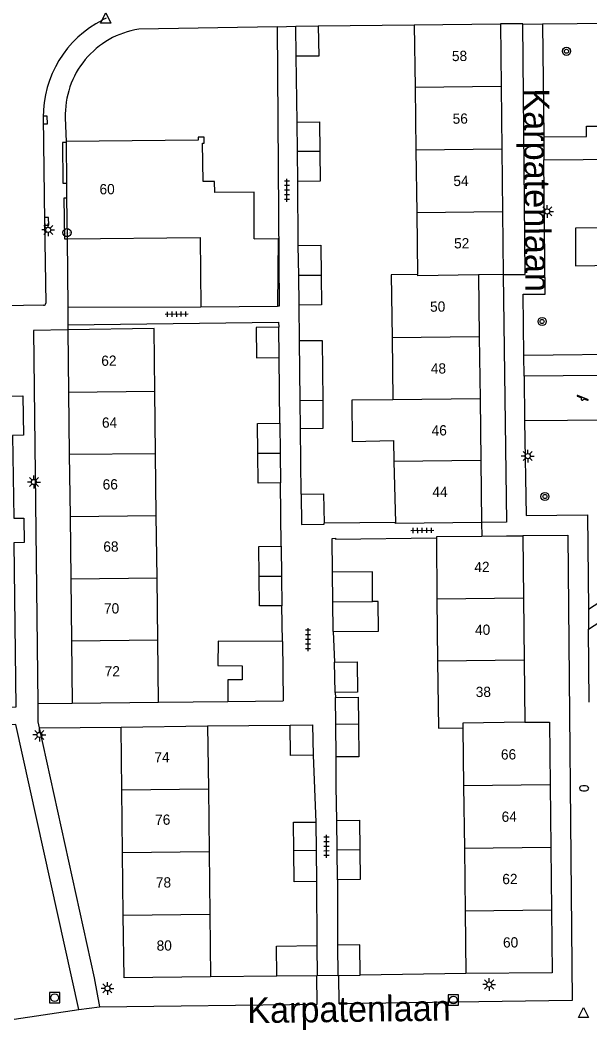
# Model space of a CAD drawing. Extents: x 132994 to 136000, y 393499 to 395512.
# Drawn here: x 133882.7 to 133938.3, y 394509.2 to 394606.9 of the extents above; entities that cross this region are included whole.
import ezdxf

# ---------------------------------------------------------------- set-up
doc = ezdxf.new("R2010")
doc.units = 0
for name, color, linetype in [('gg-afsc-erfafscheiding', 7, 'Continuous'), ('gg-afsc-hekwerk', 7, 'Continuous'), ('gg-afsc-muur', 7, 'Continuous'), ('gg-anno-huisnummerreeks BGT', 7, 'Continuous'), ('gg-anno-openbare ruimte label', 7, 'Continuous'), ('gg-bbg-bijgebouw', 7, 'Continuous'), ('gg-bbg-gedigitaliseerde bebouwing', 7, 'Continuous'), ('gg-bbg-gedigitaliseerde bijgebouw', 7, 'Continuous'), ('gg-bbg-hoofdgebouw', 7, 'Continuous'), ('gg-bbg-tussenscheiding', 7, 'Continuous'), ('gg-knt-verharding', 7, 'Continuous'), ('gt-grn-weggrens', 7, 'Continuous'), ('gt-symb-boom', 7, 'Continuous'), ('gt-symb-brandkraan', 7, 'Continuous'), ('gt-symb-hoogtemerk', 7, 'Continuous'), ('gt-symb-kolk', 7, 'Continuous'), ('gt-symb-lichtmast', 7, 'Continuous'), ('gt-symb-rioolschacht', 7, 'Continuous'), ('gt-symb-speelvoorziening', 7, 'Continuous'), ('gt-symb-tegel verharding', 7, 'Continuous'), ('gt-symb-waterafsluiter', 7, 'Continuous')]:
    doc.layers.add(name, color=color, linetype=linetype)

# ---------------------------------------------------------------- blocks, each defined once
blk = doc.blocks.new('gt0-BOOM')
at = {"layer": 'gt-symb-boom'}
for radius in [0.4, 0.2]:
    blk.add_circle((0, 0), radius, dxfattribs=at)
blk = doc.blocks.new('gt0-SV')
at = {"layer": 'gt-symb-speelvoorziening'}
for p, q in [((-0.477, 0.255), (-0.08, 0.096)), ((0.542, -0.076), (-0.449, 0.324)), ((0.125, 0.014), (0.515, -0.143))]:
    blk.add_line(p, q, dxfattribs=at)
for centre, radius, start, end in [((-0.466, 0.291), 0.0369, 63.6251, 252.66016), ((-0.002, -0.005), 0.128, 127.68665, 8.59861), ((0.531, -0.111), 0.0363, 243.50852, 72.54358)]:
    blk.add_arc(centre, radius, start, end, dxfattribs=at)
blk = doc.blocks.new('gt0-LMAST')
at = {"layer": 'gt-symb-lichtmast'}
for p, q in [((-0.182, 0.173), (-0.447, 0.438)), ((-0.005, 0.246), (-0.005, 0.621)), ((0.172, 0.173), (0.437, 0.438)), ((-0.255, -0.004), (-0.63, -0.004)), ((-0.182, -0.181), (-0.447, -0.446)), ((-0.005, -0.254), (-0.005, -0.629)), ((0.437, -0.446), (0.172, -0.181)), ((0.245, -0.004), (0.62, -0.004))]:
    blk.add_line(p, q, dxfattribs=at)
blk.add_circle((-0.005, -0.004), 0.25, dxfattribs=at)
blk = doc.blocks.new('gt0-TEG1')
at = {"layer": 'gt-symb-tegel verharding'}
for p, q in [((-1.125, 0), (1.125, 0)), ((-0.9, -0.25), (-0.9, 0.25)), ((-0.45, -0.25), (-0.45, 0.25)), ((0, -0.25), (0, 0.25)), ((0.45, -0.25), (0.45, 0.25)), ((0.9, -0.25), (0.9, 0.25))]:
    blk.add_line(p, q, dxfattribs=at)
blk = doc.blocks.new('gt0-HMERK')
at = {"layer": 'gt-symb-hoogtemerk'}
blk.add_circle((0, 0), 0.4, dxfattribs=at)
blk.add_text('N.A.P', height=0.2, dxfattribs=at).set_placement((-0.354, -0.1))
blk = doc.blocks.new('gt0-KOLK')
at = {"layer": 'gt-symb-kolk'}
blk.add_lwpolyline([(0, 0), (0.375, 0), (0.375, 0.4), (-0.375, 0.4), (-0.375, 0), (0, 0)], dxfattribs=at)
blk = doc.blocks.new('gt0-WAFSL')
at = {"layer": 'gt-symb-waterafsluiter'}
for p, q in [((-0.5, -0.333), (0, 0.667)), ((0, 0.667), (0.5, -0.333)), ((0.5, -0.333), (-0.5, -0.333))]:
    blk.add_line(p, q, dxfattribs=at)
blk = doc.blocks.new('gt0-RS')
at = {"layer": 'gt-symb-rioolschacht'}
blk.add_lwpolyline([(-0.5, -0.5), (0.5, -0.5), (0.5, 0.5), (-0.5, 0.5)], close=True, dxfattribs=at)
blk.add_circle((0, 0), 0.375, dxfattribs=at)
blk = doc.blocks.new('gt0-BR')
at = {"layer": 'gt-symb-brandkraan'}
for centre, radius, start, end in [((-0.244, 0), 0.206, 107.56694, 252.43307), ((0.599, -2.664), 3, 106.89205, 107.56694), ((0, -0.691), 0.938, 73.10799, 106.89205), ((-0.599, -2.664), 3, 72.43309, 73.10799), ((0.244, 0), 0.206, 287.56695, 72.43309), ((0.599, 2.664), 3, 252.43307, 253.10797), ((0, 0.691), 0.938, 253.10797, 286.89206), ((-0.599, 2.664), 3, 286.89206, 287.56695)]:
    blk.add_arc(centre, radius, start, end, dxfattribs=at)

msp = doc.modelspace()

# ---------------------------------------------------------------- linework, layer by layer
at = {"layer": 'gg-afsc-erfafscheiding'}
for p, q in [((133911.81, 394606.34), (133921.18, 394606.42)), ((133919.35, 394557.801), (133912.378, 394557.738)), ((133913.48, 394556.182), (133923.359, 394556.31)), ((133926.24, 394513.72), (133915.91, 394513.57)), ((133907.75, 394513.47), (133901.28, 394513.4))]:
    msp.add_line(p, q, dxfattribs=at)
at = {"layer": 'gg-afsc-hekwerk'}
for p, q in [((133927.77, 394557.8), (133927.78, 394556.449)), ((133913.72, 394513.54), (133911.71, 394513.52))]:
    msp.add_line(p, q, dxfattribs=at)
at = {"layer": 'gg-afsc-muur'}
for p, q in [((133907.79, 394606.22), (133894.26, 394606)), ((133887.08, 394597.33), (133887.15, 394595.04))]:
    msp.add_line(p, q, dxfattribs=at)
msp.add_lwpolyline([(133913.21, 394552.956), (133913.158, 394556.25), (133913.477, 394556.262), (133913.48, 394556.182)], dxfattribs=at)
for centre, radius, start, end in [((133895.555, 394597.62), 8.48, 98.7862, 140.37306), ((133895.557, 394597.619), 8.482, 140.37369, 181.94987)]:
    msp.add_arc(centre, radius, start, end, dxfattribs=at)
at = {"layer": 'gg-bbg-bijgebouw'}
for p, q in [((133909.61, 394606.31), (133911.81, 394606.34)), ((133909.65, 394603.35), (133909.61, 394606.31)), ((133909.761, 394594.045), (133909.729, 394596.932)), ((133909.793, 394591.113), (133909.761, 394594.045)), ((133909.892, 394581.922), (133909.852, 394584.856)), ((133909.931, 394579.04), (133909.892, 394581.922)), ((133907.968, 394573.929), (133907.934, 394576.889)), ((133910.066, 394566.957), (133910.038, 394569.692)), ((133908.058, 394567.491), (133908.087, 394564.588)), ((133908.087, 394564.588), (133908.117, 394561.681)), ((133908.188, 394555.481), (133908.218, 394552.537)), ((133913.24, 394550.051), (133913.21, 394552.956)), ((133908.218, 394552.537), (133908.247, 394549.671)), ((133913.269, 394547.146), (133913.24, 394550.051)), ((133908.309, 394546.19), (133908.368, 394540.382)), ((133913.452, 394541.185), (133913.402, 394544.155)), ((133913.524, 394538.066), (133913.497, 394540.703)), ((133913.556, 394534.893), (133913.524, 394538.066)), ((133911.581, 394528.537), (133911.609, 394525.759)), ((133913.658, 394525.772), (133913.628, 394528.692)), ((133911.609, 394525.759), (133911.64, 394522.727)), ((133913.687, 394522.882), (133913.658, 394525.772)), ((133911.68, 394516.47), (133911.71, 394513.52)), ((133913.68, 394516.49), (133913.72, 394513.54)), ((133911.672, 394513.52), (133907.75, 394513.47)), ((133911.71, 394513.52), (133911.672, 394513.52)), ((133913.72, 394513.54), (133913.811, 394513.541)), ((133913.811, 394513.541), (133915.91, 394513.57))]:
    msp.add_line(p, q, dxfattribs=at)
for points in [[(133911.81, 394606.34), (133911.85, 394603.38), (133909.65, 394603.35)], [(133909.729, 394596.932), (133911.929, 394596.956), (133911.961, 394594.047)], [(133911.961, 394594.047), (133911.993, 394591.137), (133909.793, 394591.113)], [(133909.852, 394584.856), (133912.052, 394584.886), (133912.092, 394581.946)], [(133912.092, 394581.946), (133912.131, 394579.07), (133909.931, 394579.04)], [(133907.934, 394576.889), (133905.735, 394576.864), (133905.769, 394573.905), (133907.968, 394573.929)], [(133912.238, 394569.717), (133912.266, 394566.979), (133910.066, 394566.957)], [(133905.888, 394564.564), (133905.858, 394567.469), (133908.058, 394567.491)], [(133908.117, 394561.681), (133905.917, 394561.659), (133905.888, 394564.564)], [(133910.13, 394560.58), (133912.33, 394560.61), (133912.378, 394557.738)], [(133910.13, 394560.58), (133910.18, 394557.61), (133912.38, 394557.64), (133912.378, 394557.738)], [(133906.018, 394552.513), (133905.988, 394555.459), (133908.188, 394555.481)], [(133908.247, 394549.671), (133906.047, 394549.649), (133906.018, 394552.513)], [(133913.402, 394544.155), (133915.602, 394544.185), (133915.652, 394541.215), (133913.452, 394541.185)], [(133913.497, 394540.703), (133915.697, 394540.725), (133915.724, 394538.091)], [(133909.05, 394538.011), (133911.25, 394538.041), (133911.3, 394535.071)], [(133911.3, 394535.071), (133909.1, 394535.041), (133909.05, 394538.011)], [(133915.724, 394538.091), (133915.756, 394534.915), (133913.556, 394534.893)], [(133909.409, 394525.733), (133909.381, 394528.515), (133911.581, 394528.537)], [(133913.628, 394528.692), (133915.828, 394528.714), (133915.857, 394525.825)], [(133911.64, 394522.727), (133909.44, 394522.705), (133909.409, 394525.733)], [(133915.857, 394525.825), (133915.887, 394522.904), (133913.687, 394522.882)], [(133907.75, 394513.47), (133907.71, 394516.42), (133911.68, 394516.47)], [(133915.91, 394513.57), (133915.87, 394516.52), (133913.68, 394516.49)]]:
    msp.add_lwpolyline(points, dxfattribs=at)
at = {"layer": 'gg-bbg-gedigitaliseerde bebouwing'}
for p, q in [((133921.18, 394606.42), (133921.265, 394600.295)), ((133921.265, 394600.295), (133921.35, 394594.171)), ((133921.35, 394594.171), (133921.436, 394588.048)), ((133905.529, 394585.514), (133905.55, 394590.07)), ((133921.436, 394588.048), (133921.519, 394582.049)), ((133900.327, 394578.86), (133907.83, 394578.946)), ((133919.013, 394575.845), (133919.103, 394569.797)), ((133919.163, 394565.815), (133919.194, 394563.75)), ((133919.194, 394563.75), (133919.35, 394557.801)), ((133923.359, 394556.31), (133923.381, 394550.324)), ((133923.381, 394550.324), (133923.465, 394544.252)), ((133925.928, 394537.729), (133926.001, 394532.085)), ((133926.001, 394532.085), (133926.081, 394525.961)), ((133926.081, 394525.961), (133926.161, 394519.837)), ((133926.161, 394519.837), (133926.24, 394513.72))]:
    msp.add_line(p, q, dxfattribs=at)
for points in [[(133905.529, 394585.514), (133907.901, 394585.535), (133907.83, 394578.946)], [(133921.519, 394582.049), (133918.921, 394582.01), (133919.013, 394575.845)], [(133919.103, 394569.797), (133915.083, 394569.75), (133915.13, 394565.73), (133919.163, 394565.815)], [(133923.465, 394544.252), (133923.555, 394537.696), (133925.928, 394537.729)]]:
    msp.add_lwpolyline(points, dxfattribs=at)
at = {"layer": 'gg-bbg-gedigitaliseerde bijgebouw'}
for p, q in [((133910.038, 394569.692), (133909.979, 394575.57)), ((133902.963, 394540.323), (133908.368, 394540.382))]:
    msp.add_line(p, q, dxfattribs=at)
for points in [[(133909.979, 394575.57), (133912.179, 394575.595), (133912.238, 394569.717)], [(133917.12, 394550.09), (133917.091, 394552.995), (133913.21, 394552.956)], [(133913.269, 394547.146), (133917.677, 394547.19), (133917.648, 394550.095), (133917.12, 394550.09)], [(133908.309, 394546.19), (133902.017, 394546.201), (133901.998, 394543.823), (133904.375, 394543.804), (133904.364, 394542.42), (133902.98, 394542.431), (133902.963, 394540.323)]]:
    msp.add_lwpolyline(points, dxfattribs=at)
at = {"layer": 'gg-bbg-hoofdgebouw'}
for p, q in [((133921.18, 394606.42), (133929.61, 394606.51)), ((133929.61, 394606.51), (133929.68, 394600.392)), ((133929.68, 394600.392), (133929.75, 394594.268)), ((133887.15, 394595.04), (133887.151, 394594.929)), ((133887.151, 394594.929), (133887.193, 394590.953)), ((133929.75, 394594.268), (133929.82, 394588.144)), ((133887.193, 394590.953), (133887.208, 394589.503)), ((133887.208, 394589.503), (133887.25, 394585.51)), ((133929.82, 394588.144), (133929.89, 394582.02)), ((133887.25, 394585.51), (133900.249, 394585.659)), ((133900.249, 394585.659), (133900.327, 394578.86)), ((133929.869, 394582.02), (133927.47, 394581.99)), ((133927.47, 394581.99), (133927.545, 394575.944)), ((133929.89, 394582.02), (133929.869, 394582.02)), ((133887.34, 394576.62), (133887.407, 394570.543)), ((133927.545, 394575.944), (133927.62, 394569.896)), ((133887.407, 394570.543), (133887.473, 394564.466)), ((133895.907, 394564.558), (133895.839, 394570.635)), ((133927.62, 394569.896), (133927.695, 394563.848)), ((133895.975, 394558.481), (133895.907, 394564.558)), ((133887.473, 394564.466), (133887.54, 394558.389)), ((133927.695, 394563.848), (133927.77, 394557.8)), ((133887.54, 394558.389), (133887.607, 394552.312)), ((133896.043, 394552.404), (133895.975, 394558.481)), ((133930.214, 394556.468), (133927.78, 394556.449)), ((133931.8, 394556.48), (133930.214, 394556.468)), ((133931.8, 394556.48), (133931.87, 394550.422)), ((133887.607, 394552.312), (133887.673, 394546.235)), ((133896.112, 394546.327), (133896.043, 394552.404)), ((133931.87, 394550.422), (133931.94, 394544.35)), ((133887.673, 394546.235), (133887.74, 394540.16)), ((133896.18, 394540.25), (133896.112, 394546.327)), ((133931.94, 394544.35), (133932.01, 394538.28)), ((133887.74, 394540.16), (133896.18, 394540.25)), ((133892.53, 394537.82), (133900.99, 394537.92)), ((133892.602, 394531.69), (133892.53, 394537.82)), ((133900.99, 394537.92), (133901.062, 394531.79)), ((133892.675, 394525.56), (133892.602, 394531.69)), ((133901.062, 394531.79), (133901.135, 394525.66)), ((133934.467, 394532.184), (133934.535, 394526.06)), ((133892.747, 394519.43), (133892.675, 394525.56)), ((133901.135, 394525.66), (133901.207, 394519.53)), ((133934.535, 394526.06), (133934.602, 394519.936)), ((133934.602, 394519.936), (133934.67, 394513.81)), ((133892.82, 394513.3), (133892.747, 394519.43)), ((133901.207, 394519.53), (133901.28, 394513.4)), ((133934.67, 394513.81), (133926.24, 394513.72)), ((133901.28, 394513.4), (133892.82, 394513.3))]:
    msp.add_line(p, q, dxfattribs=at)
for points in [[(133905.55, 394590.07), (133901.69, 394590.06), (133901.66, 394591.11), (133900.55, 394591.11), (133900.48, 394594.88), (133900.64, 394594.88), (133900.64, 394595.46), (133900.07, 394595.44), (133900.08, 394595.16), (133887.15, 394595.04)], [(133895.839, 394570.635), (133895.77, 394576.75), (133887.34, 394576.62)], [(133927.77, 394557.8), (133919.351, 394557.691), (133919.35, 394557.801)], [(133927.78, 394556.449), (133923.358, 394556.415), (133923.359, 394556.31)], [(133932.01, 394538.28), (133934.4, 394538.3), (133934.467, 394532.184)]]:
    msp.add_lwpolyline(points, dxfattribs=at)
at = {"layer": 'gg-bbg-tussenscheiding'}
for p, q in [((133929.68, 394600.392), (133921.265, 394600.295)), ((133911.961, 394594.047), (133909.761, 394594.045)), ((133929.75, 394594.268), (133921.35, 394594.171)), ((133929.82, 394588.144), (133921.436, 394588.048)), ((133912.092, 394581.946), (133909.892, 394581.922)), ((133927.545, 394575.944), (133919.013, 394575.845)), ((133887.407, 394570.543), (133895.839, 394570.635)), ((133912.238, 394569.717), (133910.038, 394569.692)), ((133927.62, 394569.896), (133919.103, 394569.797)), ((133887.473, 394564.466), (133895.907, 394564.558)), ((133905.888, 394564.564), (133908.087, 394564.588)), ((133927.695, 394563.848), (133919.194, 394563.75)), ((133887.54, 394558.389), (133895.975, 394558.481)), ((133887.607, 394552.312), (133896.043, 394552.404)), ((133908.218, 394552.537), (133906.018, 394552.513)), ((133913.24, 394550.051), (133917.12, 394550.09)), ((133931.87, 394550.422), (133923.381, 394550.324)), ((133887.673, 394546.235), (133896.112, 394546.327)), ((133931.94, 394544.35), (133923.465, 394544.252)), ((133915.724, 394538.091), (133913.524, 394538.066)), ((133892.602, 394531.69), (133901.062, 394531.79)), ((133934.467, 394532.184), (133926.001, 394532.085)), ((133892.675, 394525.56), (133901.135, 394525.66)), ((133911.609, 394525.759), (133909.409, 394525.733)), ((133915.857, 394525.825), (133913.658, 394525.772)), ((133934.535, 394526.06), (133926.081, 394525.961)), ((133934.602, 394519.936), (133926.161, 394519.837)), ((133892.747, 394519.43), (133901.207, 394519.53))]:
    msp.add_line(p, q, dxfattribs=at)
for points in [[(133927.47, 394581.99), (133921.521, 394581.914), (133921.519, 394582.049)], [(133932.01, 394538.28), (133925.922, 394538.21), (133925.928, 394537.729)]]:
    msp.add_lwpolyline(points, dxfattribs=at)
at = {"layer": 'gg-knt-verharding'}
for p, q in [((133891.063, 394607.071), (133890.725, 394606.9)), ((133931.813, 394606.534), (133929.61, 394606.51)), ((133945.244, 394606.617), (133933.713, 394606.497)), ((133907.79, 394606.22), (133909.61, 394606.31)), ((133933.713, 394606.497), (133933.843, 394595.482)), ((133909.729, 394596.932), (133909.65, 394603.35)), ((133909.852, 394584.856), (133909.793, 394591.113)), ((133887.25, 394585.51), (133887.317, 394578.837)), ((133884.952, 394579.025), (133881.039, 394578.969)), ((133887.317, 394578.837), (133900.327, 394578.86)), ((133887.317, 394578.837), (133887.323, 394578.297)), ((133887.323, 394578.297), (133887.335, 394577.119)), ((133909.979, 394575.57), (133909.931, 394579.04)), ((133887.335, 394577.119), (133887.34, 394576.62)), ((133908.058, 394567.491), (133907.968, 394573.929)), ((133931.924, 394572.089), (133931.975, 394567.737)), ((133940.362, 394567.788), (133931.975, 394567.737)), ((133910.13, 394560.58), (133910.066, 394566.957)), ((133908.188, 394555.481), (133908.117, 394561.681)), ((133908.309, 394546.19), (133908.247, 394549.671)), ((133913.269, 394547.146), (133913.402, 394544.155)), ((133938.295, 394540.242), (133938.222, 394547.37)), ((133913.452, 394541.185), (133913.497, 394540.703)), ((133884.389, 394540.124), (133887.74, 394540.16)), ((133896.18, 394540.25), (133902.963, 394540.323)), ((133884.537, 394537.734), (133892.53, 394537.82)), ((133884.537, 394537.734), (133889.915, 394513.31)), ((133900.99, 394537.92), (133909.05, 394538.011)), ((133911.3, 394535.071), (133911.581, 394528.537)), ((133911.64, 394522.727), (133911.68, 394516.47)), ((133913.687, 394522.882), (133913.68, 394516.49)), ((133889.915, 394513.31), (133890.427, 394510.485)), ((133882.096, 394509.289), (133888.388, 394510.226))]:
    msp.add_line(p, q, dxfattribs=at)
for points in [[(133929.89, 394582.02), (133932.031, 394582.045), (133931.813, 394606.534)], [(133933.843, 394595.482), (133938.015, 394595.521), (133938.008, 394596.523), (133941.126, 394596.531), (133941.143, 394595.534), (133945.395, 394595.593), (133945.244, 394606.617)], [(133907.79, 394606.22), (133907.995, 394578.948), (133907.83, 394578.946)], [(133884.922, 394597.36), (133885.057, 394587.235), (133885.166, 394579.22)], [(133887.151, 394594.929), (133886.791, 394594.925), (133886.838, 394590.949), (133887.193, 394590.953)], [(133931.91, 394574.126), (133931.837, 394580.098), (133933.99, 394580.125), (133933.848, 394593.233)], [(133933.848, 394593.233), (133945.426, 394593.35), (133945.62, 394579.356)], [(133887.208, 394589.503), (133886.936, 394589.5), (133887.011, 394585.507), (133887.25, 394585.51)], [(133936.952, 394582.896), (133942.575, 394582.963), (133942.546, 394586.586), (133936.94, 394586.561), (133936.952, 394582.896)], [(133929.869, 394582.02), (133930.2, 394557.831), (133927.77, 394557.8)], [(133945.62, 394579.356), (133943.299, 394579.334), (133943.339, 394574.247), (133931.91, 394574.126)], [(133881.039, 394578.969), (133881.159, 394570.157), (133882.945, 394570.187), (133882.994, 394566.329), (133881.922, 394566.301), (133882.039, 394558.231), (133883.039, 394558.234), (133883.072, 394555.854), (133882.037, 394555.8), (133882.245, 394539.749), (133875.938, 394539.422)], [(133887.335, 394577.119), (133907.928, 394577.389), (133907.934, 394576.889)], [(133887.34, 394576.62), (133883.96, 394576.57), (133884.389, 394540.124)], [(133940.362, 394567.788), (133943.437, 394567.841), (133943.362, 394572.202), (133931.924, 394572.089)], [(133931.975, 394567.737), (133932.125, 394558.473), (133938.118, 394558.555), (133938.204, 394549.323)], [(133938.204, 394549.323), (133943.579, 394552.82), (133943.414, 394566.375), (133940.352, 394566.341), (133940.362, 394567.788)], [(133931.8, 394556.48), (133931.8, 394556.529), (133936.201, 394556.564), (133936.633, 394511.09), (133913.839, 394510.769), (133913.811, 394513.541)], [(133938.222, 394547.37), (133943.59, 394550.873), (133943.685, 394543.782)], [(133884.389, 394540.124), (133884.41, 394538.31), (133884.537, 394537.734)], [(133888.388, 394510.226), (133882.239, 394538.08), (133876.191, 394537.851)], [(133913.628, 394528.692), (133913.564, 394531.991), (133913.556, 394534.893)], [(133890.427, 394510.485), (133911.707, 394510.751), (133911.672, 394513.52)]]:
    msp.add_lwpolyline(points, dxfattribs=at)
for centre, radius, start, end in [((133895.504, 394597.458), 10.582, 116.84594, 180.53136), ((133884.972, 394579.218), 0.194, 263.9927, 0.6878)]:
    msp.add_arc(centre, radius, start, end, dxfattribs=at)
at = {"layer": 'gt-grn-weggrens'}
for p, q in [((133931.813, 394606.534), (133933.713, 394606.497)), ((133933.843, 394595.482), (133933.848, 394593.233)), ((133931.924, 394572.089), (133931.91, 394574.126)), ((133938.204, 394549.323), (133938.222, 394547.37)), ((133888.388, 394510.226), (133890.427, 394510.485))]:
    msp.add_line(p, q, dxfattribs=at)

# ---------------------------------------------------------------- block references
at = {"layer": 'gt-symb-boom'}
for p in [(133936.063, 394603.846), (133933.683, 394577.44), (133933.955, 394560.339)]:
    msp.add_blockref('gt0-BOOM', p, dxfattribs=at)
at = {"layer": 'gt-symb-brandkraan'}
msp.add_blockref('gt0-BR', (133937.788, 394531.835), dxfattribs=at)
at = {"layer": 'gt-symb-hoogtemerk'}
msp.add_blockref('gt0-HMERK', (133887.243, 394586.13), dxfattribs=at)
at = {"layer": 'gt-symb-kolk'}
for p, rotation in [((133884.925, 394597.133), -89.475475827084), ((133885.057, 394587.235), -89.08805798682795)]:
    msp.add_blockref('gt0-KOLK', p, dxfattribs=dict(at, rotation=rotation))
at = {"layer": 'gt-symb-lichtmast'}
for p in [(133934.19, 394588.196), (133885.42, 394586.397), (133932.278, 394564.29), (133884.022, 394561.762), (133884.552, 394537.046), (133891.199, 394512.283), (133928.513, 394512.666)]:
    msp.add_blockref('gt0-LMAST', p, dxfattribs=at)
at = {"layer": 'gt-symb-rioolschacht'}
for p in [(133886.037, 394511.371), (133925.014, 394511.145)]:
    msp.add_blockref('gt0-RS', p, dxfattribs=at)
at = {"layer": 'gt-symb-speelvoorziening'}
msp.add_blockref('gt0-SV', (133937.612, 394569.882), dxfattribs=at)
at = {"layer": 'gt-symb-tegel verharding'}
for p, rotation in [((133908.742, 394590.268), 90.05729575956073), ((133897.965, 394578.163), 0.7448031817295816), ((133921.968, 394557.028), 0.7448031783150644), ((133910.81, 394546.366), 90.05729575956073), ((133912.613, 394526.154), 90.05729576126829)]:
    msp.add_blockref('gt0-TEG1', p, dxfattribs=dict(at, rotation=rotation))
at = {"layer": 'gt-symb-waterafsluiter'}
for p in [(133891.026, 394606.923), (133937.724, 394509.76)]:
    msp.add_blockref('gt0-WAFSL', p, dxfattribs=at)

# ---------------------------------------------------------------- texts
at = {"layer": 'gg-anno-huisnummerreeks BGT'}
for s, rotation, p in [('58', 0.6, (133924.873, 394602.879)), ('56', 0.6, (133924.943, 394596.758)), ('60', 0.6, (133890.427, 394589.864)), ('54', 0.6, (133925.013, 394590.671)), ('52', 0.6, (133925.083, 394584.58)), ('50', 0.7, (133922.737, 394578.39)), ('62', 0.6, (133890.601, 394573.104)), ('48', 0.7, (133922.812, 394572.343)), ('64', 0.6, (133890.668, 394567.058)), ('46', 0.7, (133922.887, 394566.295)), ('66', 0.6, (133890.734, 394561.019)), ('44', 0.7, (133922.962, 394560.283)), ('68', 0.6, (133890.801, 394554.942)), ('42', 0.7, (133927.064, 394552.947)), ('70', 0.6, (133890.867, 394548.9)), ('40', 0.7, (133927.134, 394546.813)), ('72', 0.6, (133890.934, 394542.756)), ('38', 0.7, (133927.204, 394540.742)), ('74', 0.7, (133895.794, 394534.348)), ('66', 0.6, (133929.662, 394534.636)), ('64', 0.6, (133929.729, 394528.551)), ('76', 0.7, (133895.866, 394528.255)), ('62', 0.6, (133929.797, 394522.461)), ('78', 0.7, (133895.939, 394522.124)), ('80', 0.7, (133896.012, 394515.958)), ('60', 0.6, (133929.865, 394516.266))]:
    msp.add_text(s, height=1, rotation=rotation, dxfattribs=at).set_placement(p)
at = {"layer": 'gg-anno-openbare ruimte label'}
for rotation, p in [(270.5, (133931.876, 394600.211)), (0.7, (133904.875, 394508.886))]:
    msp.add_text('Karpatenlaan', height=2.5, rotation=rotation, dxfattribs=at).set_placement(p)

doc.saveas('drawing.dxf')
